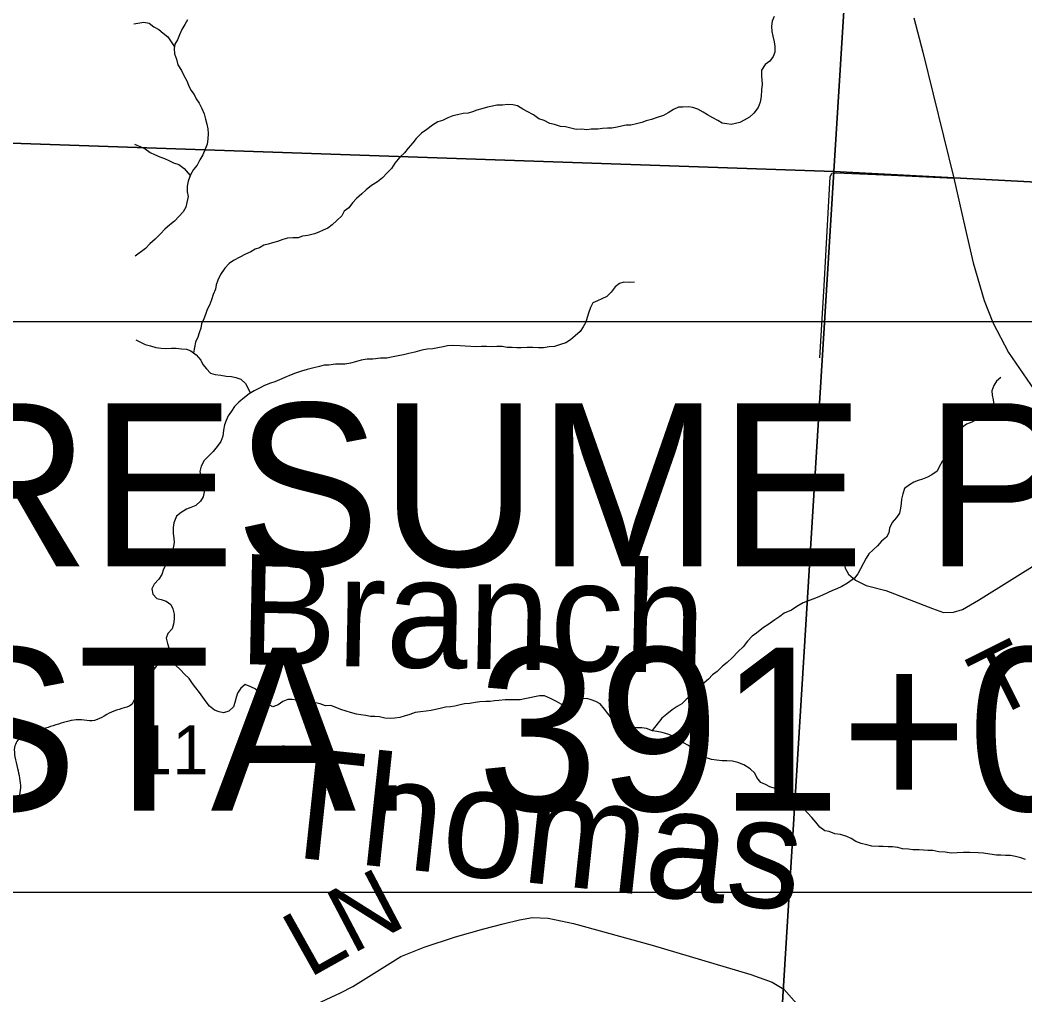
# Model space of a CAD drawing. Extents: x -20.2 to 34, y 0 to 22.
# Drawn here: x 6.216 to 7.079, y 17.256 to 18.094 of the extents above; entities that cross this region are included whole.
import ezdxf

# ---------------------------------------------------------------- set-up
doc = ezdxf.new("R2010")
doc.units = 0
for name, color, linetype in [('GM_X_County_Road', 7, 'Continuous'), ('GM_X_Minor_River', 7, 'Continuous'), ('GM_X_Minor_River_Text', 7, 'Continuous'), ('GM_X_Section', 7, 'Continuous'), ('GM_X_Section_Text', 7, 'Continuous'), ('GM_X_Township_Road', 7, 'Continuous'), ('GM_X_Township_Road_Text', 7, 'Continuous'), ('SH_Masking', 7, 'Continuous'), ('SH_Text', 7, 'Continuous')]:
    doc.layers.add(name, color=color, linetype=linetype)

msp = doc.modelspace()

# ---------------------------------------------------------------- linework, layer by layer
at = {"layer": 'GM_X_County_Road'}
msp.add_lwpolyline([(6.98373, 18.0958), (6.99156, 18.06637), (7.01819, 17.95819), (7.02803, 17.91518), (7.03467, 17.88543), (7.04428, 17.85294), (7.05182, 17.83418), (7.0651, 17.80833), (7.09988, 17.75776)], dxfattribs=at)
at = {"layer": 'GM_X_Minor_River'}
for points in [[(6.31365, 18.09057), (6.32202, 18.0922), (6.32659, 18.09112), (6.3308, 18.08813), (6.335, 18.0859), (6.33884, 18.08253), (6.34267, 18.07954), (6.34841, 18.07096)], [(6.35958, 18.09419), (6.35735, 18.08998), (6.35474, 18.08577), (6.3529, 18.08119), (6.35105, 18.07698), (6.34882, 18.07316), (6.3481, 18.06935), (6.34854, 18.06479), (6.35011, 18.06025), (6.35131, 18.05533), (6.3544, 18.05043), (6.35635, 18.04627), (6.35906, 18.04175), (6.36062, 18.03797), (6.36257, 18.03381), (6.36527, 18.03005), (6.36721, 18.02627), (6.36953, 18.0225), (6.37186, 18.01797), (6.37382, 18.01343), (6.37501, 18.00889), (6.3762, 18.00434), (6.37701, 18.00055), (6.37743, 17.99638), (6.37711, 17.99144), (6.3764, 17.98725), (6.37493, 17.98305), (6.37272, 17.97808), (6.37011, 17.97387), (6.36789, 17.96928), (6.36489, 17.96544), (6.36229, 17.96085), (6.36008, 17.9555), (6.35937, 17.95132), (6.35942, 17.94638), (6.36023, 17.94221), (6.35915, 17.93725), (6.35806, 17.93306), (6.35583, 17.92923), (6.35246, 17.92539), (6.34833, 17.92116), (6.34457, 17.91807), (6.34007, 17.91422), (6.33632, 17.91037), (6.33181, 17.90575), (6.32731, 17.90152), (6.32356, 17.89767), (6.31476, 17.89109)], [(6.86365, 18.0971), (6.86218, 18.0929), (6.86147, 18.08871), (6.8619, 18.08416), (6.86271, 18.07999), (6.86391, 18.07507), (6.86433, 18.07127), (6.86439, 18.06633), (6.86292, 18.06251), (6.85992, 18.05868), (6.85617, 18.05559), (6.8528, 18.05099), (6.85286, 18.04605), (6.85333, 18.03883), (6.853, 18.03389), (6.85269, 18.02819), (6.85161, 18.02323), (6.85015, 18.01865), (6.84641, 18.01405), (6.84265, 18.01058), (6.83813, 18.00786), (6.83436, 18.00592), (6.83057, 18.00511), (6.82678, 18.0043), (6.82298, 18.00463), (6.81918, 18.00535), (6.81536, 18.00758), (6.81115, 18.00981), (6.80657, 18.01241), (6.80274, 18.01464), (6.79816, 18.01724), (6.79397, 18.01871), (6.79016, 18.01942), (6.78523, 18.01898), (6.78144, 18.01893), (6.77728, 18.01698), (6.77276, 18.01426), (6.76861, 18.01193), (6.76408, 18.01036), (6.75841, 18.00838), (6.75387, 18.00718), (6.75008, 18.006), (6.74554, 18.0048), (6.74062, 18.0036), (6.73645, 18.00355), (6.73266, 18.00274), (6.72887, 18.00193), (6.72433, 18.00112), (6.72053, 18.00107), (6.71636, 18.00064), (6.71219, 18.0002), (6.7065, 18.00013), (6.70271, 17.9997), (6.69815, 18.00003), (6.6936, 17.99997), (6.68903, 18.00105), (6.68446, 18.00213), (6.68028, 18.00246), (6.67494, 18.00429), (6.67114, 18.00501), (6.66617, 18.00761), (6.6616, 18.00907), (6.65701, 18.01243), (6.65166, 18.0154), (6.64784, 18.01725), (6.64325, 18.02024), (6.63907, 18.02094), (6.63451, 18.02127), (6.63034, 18.02083), (6.6254, 18.02077), (6.62162, 18.01996), (6.61745, 18.01915), (6.61253, 18.01757), (6.60837, 18.01638), (6.60459, 18.01519), (6.60081, 18.014), (6.59664, 18.01357), (6.59172, 18.01237), (6.58755, 18.01156), (6.58339, 18.00999), (6.57887, 18.00765), (6.57471, 18.00646), (6.57018, 18.00374), (6.56529, 17.99988)], [(6.56529, 17.99988), (6.56078, 17.99678), (6.55627, 17.99217), (6.55328, 17.98833), (6.54916, 17.98372), (6.54617, 17.97988), (6.54204, 17.97603), (6.53792, 17.97104), (6.53494, 17.96644), (6.53119, 17.96259), (6.52707, 17.95836), (6.52293, 17.95489), (6.51765, 17.95178), (6.51314, 17.94793), (6.50939, 17.94446), (6.50488, 17.9406), (6.50151, 17.93676), (6.49814, 17.93254), (6.49438, 17.92983), (6.49215, 17.92562), (6.48802, 17.92177), (6.48389, 17.91792), (6.48012, 17.91522), (6.47635, 17.91327), (6.47257, 17.9117), (6.4688, 17.91013), (6.46312, 17.90892), (6.45857, 17.90811), (6.45479, 17.90692), (6.45023, 17.90686), (6.44568, 17.90642), (6.44152, 17.90523), (6.43699, 17.90365), (6.43282, 17.90246), (6.42904, 17.90127), (6.42526, 17.90047), (6.42149, 17.89814), (6.41771, 17.89695), (6.41394, 17.89463), (6.40941, 17.89267), (6.4045, 17.89033), (6.39922, 17.88722), (6.39545, 17.88489), (6.39171, 17.88067), (6.38797, 17.8753), (6.38575, 17.87033), (6.38428, 17.86651), (6.38357, 17.86271), (6.38172, 17.85812), (6.38026, 17.85355), (6.37842, 17.84896), (6.37656, 17.84514), (6.37509, 17.84094), (6.37362, 17.83712), (6.37177, 17.83292), (6.37106, 17.82911), (6.36958, 17.82529), (6.36849, 17.82148), (6.36664, 17.81728), (6.3647, 17.80806)], [(6.31423, 17.98722), (6.31949, 17.98501), (6.32331, 17.98316), (6.32752, 17.98017), (6.33134, 17.97832), (6.33591, 17.97648), (6.33973, 17.97501), (6.34355, 17.97316), (6.34774, 17.97131), (6.35232, 17.96985), (6.35691, 17.96648), (6.36206, 17.9603)], [(6.74373, 17.86875), (6.73918, 17.86831), (6.73462, 17.86863), (6.73084, 17.86745), (6.72708, 17.86474), (6.72371, 17.86014), (6.71996, 17.85629), (6.71581, 17.85434), (6.71203, 17.85277), (6.70788, 17.85082), (6.70603, 17.847), (6.70419, 17.84204), (6.7031, 17.83822), (6.702, 17.83441), (6.69977, 17.8302), (6.69716, 17.82637), (6.69265, 17.82251), (6.6889, 17.81904), (6.68475, 17.81671), (6.68021, 17.81514), (6.67492, 17.81355), (6.67037, 17.81311), (6.66544, 17.81229), (6.66127, 17.81224), (6.65633, 17.81256), (6.65139, 17.8125), (6.64646, 17.81243), (6.64266, 17.81239), (6.63849, 17.81271), (6.63431, 17.81266), (6.63013, 17.81337), (6.62557, 17.81331), (6.62064, 17.81325), (6.61646, 17.81357), (6.61228, 17.81352), (6.60773, 17.81309), (6.60317, 17.81341), (6.59824, 17.81373), (6.59406, 17.81405), (6.58722, 17.81435), (6.58305, 17.81392), (6.57926, 17.81311), (6.57472, 17.81229), (6.57055, 17.81148), (6.56562, 17.81104), (6.56108, 17.81022), (6.55502, 17.80863), (6.54972, 17.80742), (6.54518, 17.80622), (6.54064, 17.8054), (6.53496, 17.80419), (6.53079, 17.80338), (6.52548, 17.80331), (6.51903, 17.80247), (6.5141, 17.80241), (6.50879, 17.80158), (6.50387, 17.80038), (6.49971, 17.79919), (6.49517, 17.79837), (6.49137, 17.79832), (6.48682, 17.79827), (6.48113, 17.79744), (6.47696, 17.79739), (6.47318, 17.7962), (6.46826, 17.795), (6.46258, 17.79379), (6.45766, 17.7922), (6.45236, 17.79062), (6.44859, 17.78905), (6.4433, 17.78671), (6.43877, 17.78475), (6.43461, 17.78318), (6.43083, 17.78199), (6.42592, 17.78003), (6.42101, 17.77731), (6.41686, 17.77535), (6.41272, 17.77264), (6.40858, 17.76955), (6.40369, 17.76569), (6.39994, 17.76184), (6.39733, 17.75801), (6.39472, 17.7538), (6.39287, 17.74997), (6.39139, 17.74616), (6.39069, 17.74159), (6.38999, 17.73626), (6.38815, 17.73168), (6.38516, 17.72746), (6.3818, 17.72324), (6.37804, 17.71939), (6.37392, 17.71554), (6.37132, 17.71057), (6.37023, 17.706), (6.37105, 17.70107), (6.373, 17.69653), (6.3738, 17.69274), (6.37385, 17.68856), (6.37314, 17.68437), (6.37091, 17.68055), (6.36678, 17.6767), (6.36262, 17.67512)], [(6.31516, 17.81929), (6.32339, 17.81522), (6.32796, 17.81413), (6.33253, 17.81267), (6.3371, 17.81197), (6.34089, 17.81164), (6.34582, 17.81208), (6.35, 17.81213), (6.35456, 17.81143), (6.35874, 17.8111), (6.36256, 17.80963), (6.36715, 17.80627), (6.371, 17.80175), (6.37294, 17.79798), (6.37602, 17.79422), (6.37948, 17.79046), (6.38329, 17.78937), (6.38824, 17.78867), (6.3928, 17.78797), (6.39736, 17.78765), (6.40116, 17.78693), (6.40535, 17.78547), (6.40957, 17.78172), (6.41382, 17.77336)], [(7.05862, 17.78683), (7.05486, 17.78375), (7.05263, 17.77992), (7.05079, 17.77534), (7.05121, 17.77154), (7.05201, 17.76775), (7.05245, 17.7632), (7.05136, 17.75862), (7.0476, 17.75554), (7.04195, 17.75205), (7.03817, 17.75086), (7.03364, 17.74852), (7.02911, 17.74657), (7.02535, 17.74386), (7.01971, 17.73923), (7.01749, 17.73426), (7.01792, 17.72933), (7.01798, 17.72439), (7.01613, 17.72057), (7.012, 17.71709), (7.00823, 17.71477), (7.00562, 17.71018), (7.00377, 17.70635), (6.99925, 17.70326), (6.99548, 17.70131), (6.99133, 17.69936), (6.98755, 17.69817), (6.98376, 17.69698), (6.97999, 17.69465), (6.97585, 17.69156), (6.97439, 17.68699), (6.97331, 17.68241), (6.97297, 17.67861), (6.97226, 17.67442), (6.97155, 17.67023), (6.96894, 17.6664), (6.96519, 17.66217), (6.96297, 17.65721), (6.96226, 17.6534), (6.96041, 17.64957), (6.95589, 17.6461), (6.95252, 17.64226), (6.94877, 17.63879), (6.94501, 17.63532), (6.94278, 17.6315), (6.94055, 17.62729), (6.93795, 17.62232), (6.93572, 17.61811), (6.93273, 17.61427), (6.92671, 17.61002), (6.92181, 17.6073), (6.91765, 17.60534), (6.91388, 17.60378), (6.90972, 17.60182), (6.90519, 17.59987), (6.90066, 17.59791), (6.89688, 17.59634), (6.89235, 17.59477), (6.88857, 17.5932), (6.88329, 17.59009), (6.87877, 17.587), (6.87235, 17.58426), (6.86859, 17.58155), (6.86445, 17.57846), (6.85842, 17.57421), (6.85466, 17.57188), (6.84864, 17.56724), (6.84487, 17.56454), (6.84075, 17.5603), (6.83701, 17.55532), (6.83288, 17.55147), (6.82763, 17.54608), (6.8235, 17.54185), (6.81936, 17.53876), (6.81486, 17.53414), (6.81072, 17.53143), (6.80735, 17.52759), (6.80359, 17.5245), (6.79982, 17.5218), (6.79608, 17.51719), (6.79233, 17.51372), (6.78819, 17.51025), (6.78444, 17.5064), (6.78029, 17.50407), (6.77615, 17.50136), (6.77164, 17.49751), (6.76713, 17.49403), (6.75899, 17.48339)], [(6.36262, 17.67512), (6.35885, 17.67356), (6.35432, 17.67084), (6.35018, 17.66775), (6.34797, 17.66202), (6.34726, 17.65783), (6.34732, 17.65289), (6.34775, 17.64872), (6.34817, 17.64493), (6.34711, 17.63883), (6.34526, 17.63463), (6.34341, 17.63081), (6.34156, 17.62661), (6.33896, 17.62201), (6.33749, 17.61743), (6.33488, 17.6136), (6.33113, 17.60938), (6.3289, 17.60517), (6.32972, 17.60062), (6.33318, 17.59686), (6.33698, 17.59615), (6.34117, 17.59468), (6.34539, 17.5917), (6.34695, 17.58792), (6.34814, 17.58337), (6.34819, 17.5792), (6.34748, 17.57501), (6.34639, 17.57082), (6.34264, 17.56697), (6.34117, 17.56277), (6.34236, 17.55822), (6.34355, 17.55444), (6.34206, 17.54347)], [(6.5689, 17.50066), (6.56473, 17.50023), (6.5598, 17.49941), (6.55525, 17.49897), (6.55072, 17.49739), (6.5458, 17.49581), (6.54202, 17.49462), (6.53785, 17.49419), (6.53406, 17.49376), (6.52912, 17.49408), (6.52455, 17.49516), (6.52075, 17.4955), (6.51696, 17.49545), (6.51277, 17.49654), (6.50859, 17.49686), (6.50478, 17.49757), (6.49983, 17.49903), (6.49602, 17.50012), (6.49145, 17.50159), (6.48649, 17.50343), (6.48268, 17.5049), (6.47813, 17.50484), (6.47355, 17.5063), (6.46974, 17.50739), (6.46556, 17.5081), (6.46176, 17.50843), (6.45758, 17.50876), (6.4534, 17.50947), (6.4496, 17.51018), (6.4458, 17.51013), (6.44164, 17.50856), (6.4375, 17.50547), (6.43297, 17.50389), (6.42838, 17.50649), (6.4253, 17.51025), (6.42183, 17.51515), (6.41836, 17.51891), (6.41416, 17.52113), (6.40921, 17.52297), (6.40545, 17.51988), (6.40246, 17.51567), (6.40137, 17.51185), (6.40028, 17.50766), (6.39918, 17.50385), (6.39505, 17.5), (6.39051, 17.4988), (6.38671, 17.49951), (6.38289, 17.50098), (6.37868, 17.50435), (6.3756, 17.50811), (6.37289, 17.51226), (6.36981, 17.51602), (6.36673, 17.52016), (6.36402, 17.52392), (6.36094, 17.52807), (6.3571, 17.53182), (6.35364, 17.53557), (6.34903, 17.54007), (6.34482, 17.54268), (6.34101, 17.54377), (6.33646, 17.54333), (6.3331, 17.53911), (6.32936, 17.53413), (6.32752, 17.52916), (6.32529, 17.52496), (6.32344, 17.52075), (6.32198, 17.51618), (6.31686, 17.51345)], [(6.99584, 17.38027), (6.99204, 17.3806), (6.98824, 17.38093), (6.98293, 17.38087), (6.97912, 17.38158), (6.97418, 17.38189), (6.96999, 17.38298), (6.96543, 17.38368), (6.96164, 17.38364), (6.95746, 17.38396), (6.95366, 17.38392), (6.94758, 17.38422), (6.9434, 17.38531), (6.93845, 17.38639), (6.93387, 17.38823), (6.93005, 17.39084), (6.92623, 17.39231), (6.9209, 17.39414), (6.91596, 17.39484), (6.911, 17.39668), (6.90719, 17.39739), (6.90298, 17.40038), (6.89951, 17.40489), (6.89605, 17.40865), (6.89259, 17.4124), (6.88913, 17.41616), (6.88605, 17.4203), (6.88221, 17.42367), (6.87799, 17.42742), (6.8734, 17.4304), (6.86882, 17.43224), (6.86463, 17.43371), (6.86006, 17.43517), (6.85624, 17.43702), (6.85242, 17.43887), (6.84896, 17.44301), (6.84702, 17.44678), (6.84318, 17.45054), (6.83782, 17.45389), (6.83248, 17.4561), (6.82792, 17.45718), (6.82298, 17.4575), (6.81918, 17.45745), (6.81424, 17.45815), (6.81006, 17.45848), (6.80472, 17.46031), (6.80051, 17.4633), (6.79553, 17.46703), (6.79017, 17.47076), (6.78597, 17.47299), (6.78215, 17.4756), (6.77794, 17.47821), (6.77336, 17.48005), (6.76765, 17.48188), (6.76308, 17.48258), (6.75928, 17.48329), (6.75394, 17.48513), (6.75014, 17.48584), (6.74559, 17.48578), (6.74178, 17.48649), (6.7376, 17.4872), (6.7334, 17.48905), (6.72767, 17.49202), (6.72385, 17.49425), (6.72077, 17.49801), (6.71807, 17.50177), (6.71422, 17.50628), (6.71039, 17.50851), (6.70658, 17.50999), (6.70277, 17.51108), (6.6986, 17.51065), (6.69406, 17.50945), (6.6903, 17.50674), (6.68501, 17.50478), (6.68081, 17.50624), (6.67661, 17.50847), (6.67165, 17.51107), (6.66631, 17.51328), (6.66213, 17.51323), (6.65796, 17.51242), (6.6538, 17.51161), (6.64963, 17.51079), (6.64547, 17.50998), (6.64129, 17.50993), (6.63712, 17.50987), (6.63256, 17.50982), (6.62725, 17.50937), (6.62346, 17.50894), (6.61967, 17.50852), (6.61588, 17.50847), (6.61095, 17.50803), (6.60678, 17.50759), (6.60223, 17.50678), (6.59768, 17.50634), (6.59389, 17.50553), (6.58935, 17.50434), (6.58556, 17.50391), (6.58139, 17.50348), (6.57685, 17.50228), (6.57269, 17.50147), (6.5689, 17.50066)], [(7.07982, 17.37259), (7.07563, 17.37405), (7.07106, 17.37513), (7.06687, 17.37622), (7.0627, 17.37617), (7.05852, 17.3765), (7.05472, 17.37645), (7.04902, 17.37714), (7.04369, 17.37821), (7.03913, 17.37853), (7.03192, 17.37882), (7.0266, 17.37875), (7.02092, 17.3783), (7.01598, 17.37824), (7.01066, 17.37893), (7.00534, 17.37925), (7.00001, 17.38032), (6.99584, 17.38027)]]:
    msp.add_lwpolyline(points, dxfattribs=at)
msp.add_spline([(6.31537, 17.51382), (6.31109, 17.50567), (6.3031, 17.50231), (6.29435, 17.49934), (6.2776, 17.49188), (6.26849, 17.49271), (6.25976, 17.49202), (6.25102, 17.48981), (6.24189, 17.48684), (6.23352, 17.48425), (6.22477, 17.48166), (6.21678, 17.47831), (6.21102, 17.46886), (6.21133, 17.46089), (6.21354, 17.451), (6.21537, 17.44263), (6.21607, 17.43427), (6.21449, 17.42631), (6.20759, 17.41688), (6.20372, 17.40704), (6.201, 17.39833), (6.19676, 17.39001), (6.19328, 17.38168), (6.18602, 17.37377), (6.17683, 17.36359), (6.16843, 17.3572), (6.1585, 17.34817), (6.14896, 17.34103), (6.1398, 17.33389), (6.12989, 17.32789), (6.12073, 17.32113), (6.11196, 17.3155), (6.10469, 17.30721), (6.09627, 17.29778), (6.08712, 17.29254), (6.07876, 17.29033), (6.07077, 17.28849), (6.06162, 17.28211), (6.05319, 17.27154), (6.04485, 17.27275), (6.03461, 17.27359), (6.02589, 17.27441), (6.01639, 17.27335), (6.00804, 17.27265), (6.00011, 17.27727), (5.99139, 17.27848), (5.98191, 17.28007), (5.97323, 17.28545), (5.96455, 17.29236), (5.95587, 17.2985), (5.94793, 17.30236), (5.93811, 17.30889), (5.9302, 17.31692), (5.92307, 17.32609), (5.91438, 17.33185), (5.90605, 17.33457), (5.89736, 17.33881), (5.88828, 17.34344), (5.88034, 17.34692), (5.86969, 17.34396), (5.86169, 17.33871), (5.85333, 17.33802), (5.84539, 17.34188), (5.8371, 17.34916), (5.83034, 17.35832), (5.82699, 17.36784), (5.82478, 17.37621), (5.8222, 17.38571), (5.81885, 17.39523), (5.81589, 17.40437), (5.81216, 17.41427), (5.80348, 17.42003), (5.794, 17.42124), (5.78528, 17.42207), (5.77731, 17.42175), (5.76593, 17.42222), (5.75645, 17.42343), (5.74774, 17.4254), (5.73978, 17.4266), (5.72994, 17.42971), (5.71971, 17.43283), (5.71138, 17.43479), (5.70227, 17.43411), (5.69239, 17.43267), (5.68251, 17.43084), (5.67339, 17.42826), (5.66503, 17.42681), (5.65666, 17.42459), (5.64754, 17.42239), (5.63956, 17.42093), (5.6282, 17.42444), (5.62024, 17.42602), (5.61152, 17.42684), (5.60165, 17.42654), (5.59103, 17.42586), (5.58078, 17.42632), (5.57017, 17.42755)], degree=3, dxfattribs=at)
at = {"layer": 'GM_X_Section'}
for points in [[(5.90213, 19.02745), (5.92525, 19.02605), (6.97766, 18.97062), (6.91499, 17.96388), (5.84235, 18.00075)], [(6.97766, 18.97062), (8.04045, 18.91171), (7.98194, 17.90766), (6.91499, 17.96388)], [(6.91499, 17.96388), (6.85272, 16.95336), (5.7813, 16.99904), (5.84235, 18.00075)], [(6.91499, 17.96388), (7.98194, 17.90766), (7.92004, 16.89751), (6.85272, 16.95336)]]:
    msp.add_lwpolyline(points, close=True, dxfattribs=at)
at = {"layer": 'GM_X_Township_Road'}
for points in [[(6.90288, 17.80375), (6.90677, 17.86548), (6.91203, 17.95933), (6.9134, 17.96231), (6.91706, 17.96254), (6.96465, 17.96071), (7.01819, 17.95819)], [(6.92278, 17.63421), (6.92484, 17.623), (6.92759, 17.61797), (6.93353, 17.6127), (6.94292, 17.60812), (6.95985, 17.60378), (6.99989, 17.58822), (7.00927, 17.58501), (7.01797, 17.58524), (7.02574, 17.58753), (7.03924, 17.59554), (7.09507, 17.63009), (7.15822, 17.66693)], [(6.47068, 17.24876), (6.49117, 17.25799), (6.50175, 17.26354), (6.52459, 17.27781), (6.54306, 17.28939), (6.56304, 17.29746), (6.5899, 17.30635), (6.61426, 17.31324), (6.63088, 17.31743), (6.64482, 17.32096), (6.65607, 17.32298), (6.66967, 17.3223), (6.69133, 17.31777), (6.75884, 17.29897), (6.84363, 17.27394), (6.86194, 17.26739), (6.87218, 17.26118), (6.89418, 17.23633)]]:
    msp.add_lwpolyline(points, dxfattribs=at)
at = {"layer": 'SH_Masking'}
msp.add_lwpolyline([(6.07036, 17.34465), (7.79324, 17.34465), (7.79324, 17.83465), (6.07036, 17.83465)], close=True, dxfattribs=at)
at = {"layer": 'SH_Text'}
msp.add_lwpolyline([(6.07036, 17.83465), (6.07036, 17.34465), (7.79324, 17.34465), (7.79324, 17.83465)], close=True, dxfattribs=at)

# ---------------------------------------------------------------- texts
at = {"layer": 'GM_X_Minor_River_Text'}
for s, height, rotation, p in [('Branch', 0.094697, 358.86544, (6.40292, 17.54057)), ('Thomas', 0.094696, 353.86592, (6.42817, 17.37699))]:
    msp.add_text(s, height=height, rotation=rotation, dxfattribs=at).set_placement(p)
at = {"layer": 'GM_X_Section_Text'}
msp.add_text('11', height=0.041856, rotation=0.00001, dxfattribs=at).set_placement((6.31541, 17.44598))
at = {"layer": 'GM_X_Township_Road_Text'}
for s, rotation, p in [('T', 26.5708, (7.05146, 17.49234)), ('N', 27.70713, (6.50078, 17.29099)), ('L', 29.26647, (6.46406, 17.27041))]:
    msp.add_text(s, height=0.05682, rotation=rotation, dxfattribs=at).set_placement(p)
at = {"layer": 'SH_Text'}
for s, p in [('RESUME PROJECT', (6.14036, 17.62465)), ('STA. 391+00.00', (6.14036, 17.41465))]:
    msp.add_text(s, height=0.14, dxfattribs=at).set_placement(p)

doc.saveas('drawing.dxf')
